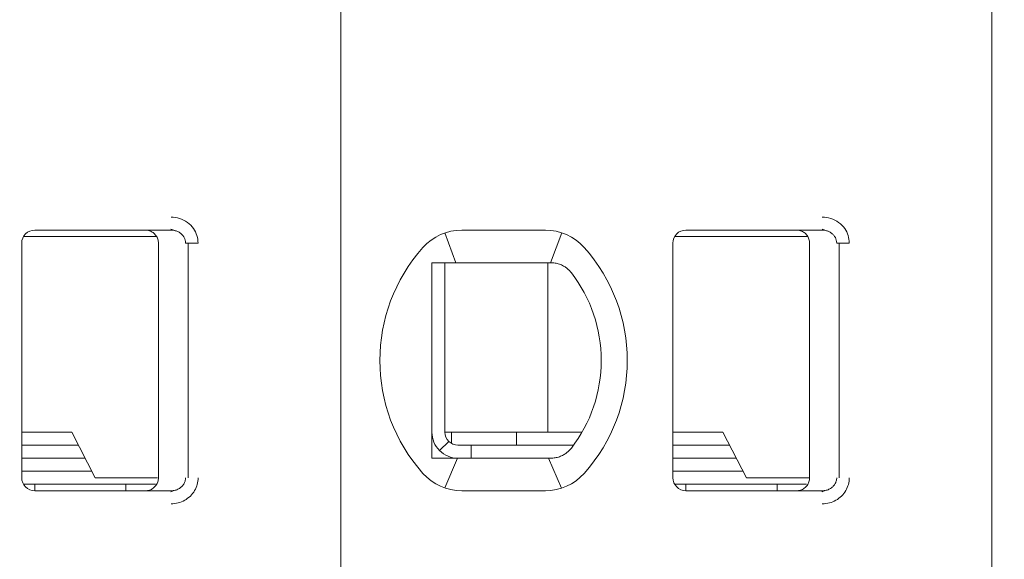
# Model space of a CAD drawing. Header units: millimetres. Extents: x -1114 to 1396, y -630 to 631.
# Tile 646 of 656: x 438.61 to 446.17, y 144.13 to 148.27. Entities that reach past the tile are written whole.
import ezdxf

# ---------------------------------------------------------------- set-up
doc = ezdxf.new("R2010")
doc.units = ezdxf.units.MM
doc.header["$MEASUREMENT"] = 0

msp = doc.modelspace()

# ---------------------------------------------------------------- linework, layer by layer
at = {"lineweight": 18}
for points, knots in [([(1038.9843, -629.7647), (1038.9843, -629.7647), (-1111.4882, -629.7647), (-1111.4882, -629.7647), (-1111.4882, -629.7647), (-1111.4882, -629.7647), (-1111.4882, 630.7883), (-1111.4882, 630.7883), (-1111.4882, 630.7883), (-1111.4882, 630.7883), (1038.9843, 630.7883), (1038.9843, 630.7883)], [0, 0, 0, 0, 0.333333, 0.333333, 0.333333, 0.333333, 0.666667, 0.666667, 0.666667, 0.666667, 1, 1, 1, 1]), ([(439.7703, 146.7557), (439.7923, 146.7558), (439.8135, 146.7526), (439.8346, 146.7458), (439.8346, 146.7458), (439.8557, 146.739), (439.8767, 146.7287), (439.8953, 146.7151), (439.8953, 146.7151), (439.9138, 146.7015), (439.9299, 146.6845), (439.9421, 146.6673), (439.9421, 146.6673), (439.9543, 146.6501), (439.9626, 146.6326), (439.9683, 146.614), (439.9683, 146.614), (439.9741, 146.5955), (439.9772, 146.576), (439.9773, 146.5557)], [0, 0, 0, 0, 0.2, 0.2, 0.2, 0.2, 0.4, 0.4, 0.4, 0.4, 0.6, 0.6, 0.6, 0.6, 0.8, 0.8, 0.8, 0.8, 1, 1, 1, 1]), ([(444.7703, 146.7557), (444.7923, 146.7558), (444.8135, 146.7526), (444.8346, 146.7458), (444.8346, 146.7458), (444.8557, 146.739), (444.8767, 146.7287), (444.8953, 146.7151), (444.8953, 146.7151), (444.9138, 146.7015), (444.9299, 146.6845), (444.9421, 146.6673), (444.9421, 146.6673), (444.9543, 146.6501), (444.9626, 146.6326), (444.9683, 146.614), (444.9683, 146.614), (444.9741, 146.5955), (444.9772, 146.576), (444.9773, 146.5557)], [0, 0, 0, 0, 0.2, 0.2, 0.2, 0.2, 0.4, 0.4, 0.4, 0.4, 0.6, 0.6, 0.6, 0.6, 0.8, 0.8, 0.8, 0.8, 1, 1, 1, 1]), ([(438.7229, 146.6557), (438.6963, 146.6557), (438.6709, 146.6451), (438.6521, 146.6264), (438.6521, 146.6264), (438.6334, 146.6076), (438.6229, 146.5822), (438.6229, 146.5557)], [0, 0, 0, 0, 0.5, 0.5, 0.5, 0.5, 1, 1, 1, 1]), ([(438.7229, 146.6557), (438.6963, 146.6557), (438.6709, 146.6451), (438.6521, 146.6264), (438.6521, 146.6264), (438.6334, 146.6076), (438.6229, 146.5822), (438.6229, 146.5557)], [0, 0, 0, 0, 0.5, 0.5, 0.5, 0.5, 1, 1, 1, 1]), ([(439.5729, 146.6557), (439.5834, 146.6557), (439.5939, 146.654), (439.6038, 146.6507), (439.6038, 146.6507), (439.6138, 146.6475), (439.6233, 146.6426), (439.6317, 146.6365), (439.6317, 146.6365), (439.6402, 146.6303), (439.6477, 146.6228), (439.6538, 146.6144), (439.6538, 146.6144), (439.66, 146.6059), (439.6648, 146.5964), (439.668, 146.5864), (439.668, 146.5864), (439.6712, 146.5765), (439.6729, 146.5661), (439.6729, 146.5557)], [0, 0, 0, 0, 0.2, 0.2, 0.2, 0.2, 0.4, 0.4, 0.4, 0.4, 0.6, 0.6, 0.6, 0.6, 0.8, 0.8, 0.8, 0.8, 1, 1, 1, 1]), ([(439.7703, 146.6557), (439.779, 146.6557), (439.7878, 146.6547), (439.7963, 146.6528), (439.7963, 146.6528), (439.8046, 146.651), (439.8128, 146.6483), (439.8205, 146.6447), (439.8205, 146.6447), (439.8281, 146.6412), (439.8353, 146.6369), (439.8418, 146.6319), (439.8418, 146.6319), (439.848, 146.6271), (439.8536, 146.6217), (439.8586, 146.6158), (439.8586, 146.6158), (439.8631, 146.6103), (439.867, 146.6044), (439.8703, 146.5982), (439.8703, 146.5982), (439.8735, 146.592), (439.876, 146.5854), (439.8778, 146.5786), (439.8778, 146.5786), (439.8798, 146.5711), (439.8808, 146.5634), (439.8808, 146.5557)], [0, 0, 0, 0, 0.142857, 0.142857, 0.142857, 0.142857, 0.285714, 0.285714, 0.285714, 0.285714, 0.428571, 0.428571, 0.428571, 0.428571, 0.571429, 0.571429, 0.571429, 0.571429, 0.714286, 0.714286, 0.714286, 0.714286, 0.857143, 0.857143, 0.857143, 0.857143, 1, 1, 1, 1]), ([(443.7229, 146.6557), (443.6963, 146.6557), (443.6709, 146.6451), (443.6521, 146.6264), (443.6521, 146.6264), (443.6334, 146.6076), (443.6229, 146.5822), (443.6229, 146.5557)], [0, 0, 0, 0, 0.5, 0.5, 0.5, 0.5, 1, 1, 1, 1]), ([(443.7229, 146.6557), (443.6963, 146.6557), (443.6709, 146.6451), (443.6521, 146.6264), (443.6521, 146.6264), (443.6334, 146.6076), (443.6229, 146.5822), (443.6229, 146.5557)], [0, 0, 0, 0, 0.5, 0.5, 0.5, 0.5, 1, 1, 1, 1]), ([(444.5729, 146.6557), (444.5834, 146.6557), (444.5939, 146.654), (444.6038, 146.6507), (444.6038, 146.6507), (444.6138, 146.6475), (444.6233, 146.6426), (444.6317, 146.6365), (444.6317, 146.6365), (444.6402, 146.6303), (444.6477, 146.6228), (444.6538, 146.6144), (444.6538, 146.6144), (444.66, 146.6059), (444.6648, 146.5964), (444.668, 146.5864), (444.668, 146.5864), (444.6712, 146.5765), (444.6729, 146.5661), (444.6729, 146.5557)], [0, 0, 0, 0, 0.2, 0.2, 0.2, 0.2, 0.4, 0.4, 0.4, 0.4, 0.6, 0.6, 0.6, 0.6, 0.8, 0.8, 0.8, 0.8, 1, 1, 1, 1]), ([(444.7703, 146.6557), (444.779, 146.6557), (444.7878, 146.6547), (444.7963, 146.6528), (444.7963, 146.6528), (444.8046, 146.651), (444.8128, 146.6483), (444.8205, 146.6447), (444.8205, 146.6447), (444.8281, 146.6412), (444.8353, 146.6369), (444.8418, 146.6319), (444.8418, 146.6319), (444.848, 146.6271), (444.8536, 146.6217), (444.8586, 146.6158), (444.8586, 146.6158), (444.8631, 146.6103), (444.867, 146.6044), (444.8703, 146.5982), (444.8703, 146.5982), (444.8735, 146.592), (444.876, 146.5854), (444.8778, 146.5786), (444.8778, 146.5786), (444.8798, 146.5711), (444.8808, 146.5634), (444.8808, 146.5557)], [0, 0, 0, 0, 0.142857, 0.142857, 0.142857, 0.142857, 0.285714, 0.285714, 0.285714, 0.285714, 0.428571, 0.428571, 0.428571, 0.428571, 0.571429, 0.571429, 0.571429, 0.571429, 0.714286, 0.714286, 0.714286, 0.714286, 0.857143, 0.857143, 0.857143, 0.857143, 1, 1, 1, 1]), ([(441.7729, 146.4057), (441.7796, 146.4057), (441.7864, 146.4057), (441.7932, 146.4057), (441.7932, 146.4057), (441.8, 146.4057), (441.8069, 146.4057), (441.8137, 146.4057), (441.8137, 146.4057), (441.8206, 146.4057), (441.8274, 146.4057), (441.8343, 146.4057)], [0, 0, 0, 0, 0.333333, 0.333333, 0.333333, 0.333333, 0.666667, 0.666667, 0.666667, 0.666667, 1, 1, 1, 1]), ([(441.7729, 146.4057), (441.7729, 146.3547), (441.7729, 146.3022), (441.7729, 146.2473), (441.7729, 146.2473), (441.7729, 146.2198), (441.7729, 146.1917), (441.7729, 146.1628), (441.7729, 146.1628), (441.7729, 146.1483), (441.7729, 146.1337), (441.7729, 146.1187), (441.7729, 146.1187), (441.7729, 146.1038), (441.7729, 146.0886), (441.7729, 146.0733), (441.7729, 146.0733), (441.7729, 146.0425), (441.7729, 146.0109), (441.7729, 145.9782), (441.7729, 145.9782), (441.7729, 145.9455), (441.7729, 145.9117), (441.7729, 145.8764), (441.7729, 145.8764), (441.7729, 145.8587), (441.7729, 145.8407), (441.7729, 145.8226), (441.7729, 145.8226), (441.7729, 145.8045), (441.7729, 145.7863), (441.7729, 145.7678), (441.7729, 145.7678), (441.7729, 145.7492), (441.7729, 145.7305), (441.7729, 145.7116), (441.7729, 145.7116), (441.7729, 145.6926), (441.7729, 145.6733), (441.7729, 145.6543), (441.7729, 145.6543), (441.7729, 145.6163), (441.7729, 145.5787), (441.7729, 145.5417), (441.7729, 145.5417), (441.7729, 145.5324), (441.7729, 145.5232), (441.7729, 145.5139), (441.7729, 145.5139), (441.7729, 145.5047), (441.7729, 145.4955), (441.7729, 145.4864), (441.7729, 145.4864), (441.7729, 145.4682), (441.7729, 145.4504), (441.7729, 145.4329), (441.7729, 145.4329), (441.7729, 145.398), (441.7729, 145.3643), (441.7729, 145.3317), (441.7729, 145.3317), (441.7729, 145.3153), (441.7729, 145.2993), (441.7729, 145.2834), (441.7729, 145.2834), (441.7729, 145.2675), (441.7729, 145.2519), (441.7729, 145.2366), (441.7729, 145.2366), (441.7729, 145.2059), (441.7729, 145.1763), (441.7729, 145.1475), (441.7729, 145.1475), (441.7729, 145.1188), (441.7729, 145.0908), (441.7729, 145.0635), (441.7729, 145.0635), (441.7729, 145.0088), (441.7729, 144.9565), (441.7729, 144.9057)], [0, 0, 0, 0, 0.05, 0.05, 0.05, 0.05, 0.1, 0.1, 0.1, 0.1, 0.15, 0.15, 0.15, 0.15, 0.2, 0.2, 0.2, 0.2, 0.25, 0.25, 0.25, 0.25, 0.3, 0.3, 0.3, 0.3, 0.35, 0.35, 0.35, 0.35, 0.4, 0.4, 0.4, 0.4, 0.45, 0.45, 0.45, 0.45, 0.5, 0.5, 0.5, 0.5, 0.55, 0.55, 0.55, 0.55, 0.6, 0.6, 0.6, 0.6, 0.65, 0.65, 0.65, 0.65, 0.7, 0.7, 0.7, 0.7, 0.75, 0.75, 0.75, 0.75, 0.8, 0.8, 0.8, 0.8, 0.85, 0.85, 0.85, 0.85, 0.9, 0.9, 0.9, 0.9, 0.95, 0.95, 0.95, 0.95, 1, 1, 1, 1]), ([(442.002, 146.4057), (441.9969, 146.4057), (441.9917, 146.4057), (441.9864, 146.4057), (441.9864, 146.4057), (441.9811, 146.4057), (441.9758, 146.4057), (441.9704, 146.4057), (441.9704, 146.4057), (441.965, 146.4057), (441.9595, 146.4057), (441.9539, 146.4057), (441.9539, 146.4057), (441.9482, 146.4057), (441.9424, 146.4057), (441.9365, 146.4057), (441.9365, 146.4057), (441.9305, 146.4057), (441.9243, 146.4057), (441.9181, 146.4057), (441.9181, 146.4057), (441.9118, 146.4057), (441.9054, 146.4057), (441.8988, 146.4057), (441.8988, 146.4057), (441.8922, 146.4057), (441.8854, 146.4057), (441.8785, 146.4057), (441.8785, 146.4057), (441.8715, 146.4057), (441.8644, 146.4057), (441.857, 146.4057), (441.857, 146.4057), (441.8497, 146.4057), (441.8421, 146.4057), (441.8343, 146.4057)], [0, 0, 0, 0, 0.111111, 0.111111, 0.111111, 0.111111, 0.222222, 0.222222, 0.222222, 0.222222, 0.333333, 0.333333, 0.333333, 0.333333, 0.444444, 0.444444, 0.444444, 0.444444, 0.555556, 0.555556, 0.555556, 0.555556, 0.666667, 0.666667, 0.666667, 0.666667, 0.777778, 0.777778, 0.777778, 0.777778, 0.888889, 0.888889, 0.888889, 0.888889, 1, 1, 1, 1]), ([(442.6852, 146.4057), (442.6806, 146.4057), (442.6759, 146.4057), (442.6712, 146.4057), (442.6712, 146.4057), (442.6666, 146.4057), (442.6619, 146.4057), (442.6573, 146.4057), (442.6573, 146.4057), (442.6527, 146.4057), (442.6482, 146.4057), (442.6437, 146.4057)], [0, 0, 0, 0, 0.333333, 0.333333, 0.333333, 0.333333, 0.666667, 0.666667, 0.666667, 0.666667, 1, 1, 1, 1]), ([(442.7829, 146.3802), (442.7726, 146.386), (442.762, 146.3907), (442.7511, 146.3945), (442.7511, 146.3945), (442.7403, 146.3983), (442.7293, 146.4011), (442.7183, 146.4029), (442.7183, 146.4029), (442.7073, 146.4048), (442.6962, 146.4057), (442.6852, 146.4057)], [0, 0, 0, 0, 0.333333, 0.333333, 0.333333, 0.333333, 0.666667, 0.666667, 0.666667, 0.666667, 1, 1, 1, 1]), ([(442.8436, 146.3279), (442.8383, 146.3347), (442.8325, 146.3413), (442.8262, 146.3475), (442.8262, 146.3475), (442.8199, 146.3538), (442.8131, 146.3597), (442.8058, 146.3652), (442.8058, 146.3652), (442.7986, 146.3707), (442.7909, 146.3757), (442.7829, 146.3802)], [0, 0, 0, 0, 0.333333, 0.333333, 0.333333, 0.333333, 0.666667, 0.666667, 0.666667, 0.666667, 1, 1, 1, 1]), ([(441.7729, 145.1057), (441.7729, 145.0526), (441.7939, 145.0017), (441.8314, 144.9642), (441.8314, 144.9642), (441.8689, 144.9267), (441.9198, 144.9057), (441.9729, 144.9057)], [0, 0, 0, 0, 0.5, 0.5, 0.5, 0.5, 1, 1, 1, 1]), ([(441.8729, 145.1057), (441.8729, 145.0791), (441.8834, 145.0537), (441.9021, 145.0349), (441.9021, 145.0349), (441.9209, 145.0162), (441.9463, 145.0057), (441.9729, 145.0057)], [0, 0, 0, 0, 0.5, 0.5, 0.5, 0.5, 1, 1, 1, 1]), ([(442.7829, 144.9311), (442.7728, 144.9255), (442.7623, 144.9207), (442.7516, 144.917), (442.7516, 144.917), (442.7408, 144.9132), (442.7299, 144.9104), (442.7188, 144.9085), (442.7188, 144.9085), (442.7077, 144.9066), (442.6965, 144.9057), (442.6852, 144.9057)], [0, 0, 0, 0, 0.333333, 0.333333, 0.333333, 0.333333, 0.666667, 0.666667, 0.666667, 0.666667, 1, 1, 1, 1]), ([(442.7829, 144.9311), (442.7912, 144.9358), (442.7991, 144.9409), (442.8064, 144.9465), (442.8064, 144.9465), (442.8137, 144.952), (442.8204, 144.958), (442.8266, 144.9642), (442.8266, 144.9642), (442.8328, 144.9704), (442.8385, 144.9768), (442.8436, 144.9834)], [0, 0, 0, 0, 0.333333, 0.333333, 0.333333, 0.333333, 0.666667, 0.666667, 0.666667, 0.666667, 1, 1, 1, 1]), ([(441.7729, 144.9057), (441.7797, 144.9057), (441.7866, 144.9057), (441.7935, 144.9057), (441.7935, 144.9057), (441.8003, 144.9057), (441.8071, 144.9057), (441.8139, 144.9057), (441.8139, 144.9057), (441.8208, 144.9057), (441.8276, 144.9057), (441.8343, 144.9057)], [0, 0, 0, 0, 0.333333, 0.333333, 0.333333, 0.333333, 0.666667, 0.666667, 0.666667, 0.666667, 1, 1, 1, 1]), ([(441.8343, 144.9057), (441.8421, 144.9057), (441.8497, 144.9057), (441.857, 144.9057), (441.857, 144.9057), (441.8644, 144.9057), (441.8715, 144.9057), (441.8785, 144.9057), (441.8785, 144.9057), (441.8854, 144.9057), (441.8922, 144.9057), (441.8988, 144.9057), (441.8988, 144.9057), (441.9054, 144.9057), (441.9118, 144.9057), (441.9181, 144.9057), (441.9181, 144.9057), (441.9243, 144.9057), (441.9305, 144.9057), (441.9364, 144.9057), (441.9364, 144.9057), (441.9424, 144.9057), (441.9482, 144.9057), (441.9539, 144.9057), (441.9539, 144.9057), (441.9595, 144.9057), (441.965, 144.9057), (441.9704, 144.9057), (441.9704, 144.9057), (441.9758, 144.9057), (441.9811, 144.9057), (441.9864, 144.9057), (441.9864, 144.9057), (441.9917, 144.9057), (441.9969, 144.9057), (442.002, 144.9057)], [0, 0, 0, 0, 0.111111, 0.111111, 0.111111, 0.111111, 0.222222, 0.222222, 0.222222, 0.222222, 0.333333, 0.333333, 0.333333, 0.333333, 0.444444, 0.444444, 0.444444, 0.444444, 0.555556, 0.555556, 0.555556, 0.555556, 0.666667, 0.666667, 0.666667, 0.666667, 0.777778, 0.777778, 0.777778, 0.777778, 0.888889, 0.888889, 0.888889, 0.888889, 1, 1, 1, 1]), ([(442.6437, 144.9057), (442.6482, 144.9057), (442.6527, 144.9057), (442.6573, 144.9057), (442.6573, 144.9057), (442.6619, 144.9057), (442.6666, 144.9057), (442.6712, 144.9057), (442.6712, 144.9057), (442.6759, 144.9057), (442.6806, 144.9057), (442.6852, 144.9057)], [0, 0, 0, 0, 0.333333, 0.333333, 0.333333, 0.333333, 0.666667, 0.666667, 0.666667, 0.666667, 1, 1, 1, 1]), ([(438.6229, 144.7557), (438.6229, 144.7291), (438.6334, 144.7037), (438.6521, 144.6849), (438.6521, 144.6849), (438.6709, 144.6662), (438.6963, 144.6557), (438.7229, 144.6557)], [0, 0, 0, 0, 0.5, 0.5, 0.5, 0.5, 1, 1, 1, 1]), ([(438.6229, 144.7557), (438.6229, 144.7291), (438.6334, 144.7037), (438.6521, 144.6849), (438.6521, 144.6849), (438.6709, 144.6662), (438.6963, 144.6557), (438.7229, 144.6557)], [0, 0, 0, 0, 0.5, 0.5, 0.5, 0.5, 1, 1, 1, 1]), ([(439.6729, 144.7557), (439.6729, 144.7452), (439.6712, 144.7348), (439.668, 144.7248), (439.668, 144.7248), (439.6648, 144.7149), (439.66, 144.7054), (439.6538, 144.697), (439.6538, 144.697), (439.6477, 144.6885), (439.6403, 144.681), (439.6318, 144.6749), (439.6318, 144.6749), (439.6234, 144.6687), (439.6139, 144.6639), (439.604, 144.6606), (439.604, 144.6606), (439.594, 144.6573), (439.5834, 144.6557), (439.5729, 144.6557)], [0, 0, 0, 0, 0.2, 0.2, 0.2, 0.2, 0.4, 0.4, 0.4, 0.4, 0.6, 0.6, 0.6, 0.6, 0.8, 0.8, 0.8, 0.8, 1, 1, 1, 1]), ([(439.8808, 144.7557), (439.8808, 144.7472), (439.8795, 144.7387), (439.8772, 144.7305), (439.8772, 144.7305), (439.8748, 144.7223), (439.8714, 144.7144), (439.8669, 144.7071), (439.8669, 144.7071), (439.8623, 144.6997), (439.8567, 144.6928), (439.8502, 144.6867), (439.8502, 144.6867), (439.8436, 144.6804), (439.8362, 144.6749), (439.8281, 144.6705), (439.8281, 144.6705), (439.8196, 144.6657), (439.8103, 144.662), (439.8008, 144.6595), (439.8008, 144.6595), (439.7908, 144.657), (439.7805, 144.6557), (439.7703, 144.6557)], [0, 0, 0, 0, 0.166667, 0.166667, 0.166667, 0.166667, 0.333333, 0.333333, 0.333333, 0.333333, 0.5, 0.5, 0.5, 0.5, 0.666667, 0.666667, 0.666667, 0.666667, 0.833333, 0.833333, 0.833333, 0.833333, 1, 1, 1, 1]), ([(439.9773, 144.7557), (439.9773, 144.7383), (439.9751, 144.7215), (439.9706, 144.7049), (439.9706, 144.7049), (439.966, 144.6884), (439.9592, 144.6721), (439.9504, 144.657), (439.9504, 144.657), (439.9416, 144.6418), (439.9308, 144.628), (439.9179, 144.6154), (439.9179, 144.6154), (439.9051, 144.6029), (439.8902, 144.5918), (439.8745, 144.5828), (439.8745, 144.5828), (439.8588, 144.5739), (439.8423, 144.5673), (439.825, 144.5627), (439.825, 144.5627), (439.8076, 144.5582), (439.7894, 144.5558), (439.7703, 144.5557)], [0, 0, 0, 0, 0.166667, 0.166667, 0.166667, 0.166667, 0.333333, 0.333333, 0.333333, 0.333333, 0.5, 0.5, 0.5, 0.5, 0.666667, 0.666667, 0.666667, 0.666667, 0.833333, 0.833333, 0.833333, 0.833333, 1, 1, 1, 1]), ([(443.6229, 144.7557), (443.6229, 144.7291), (443.6334, 144.7037), (443.6521, 144.6849), (443.6521, 144.6849), (443.6709, 144.6662), (443.6963, 144.6557), (443.7229, 144.6557)], [0, 0, 0, 0, 0.5, 0.5, 0.5, 0.5, 1, 1, 1, 1]), ([(443.6229, 144.7557), (443.6229, 144.7291), (443.6334, 144.7037), (443.6521, 144.6849), (443.6521, 144.6849), (443.6709, 144.6662), (443.6963, 144.6557), (443.7229, 144.6557)], [0, 0, 0, 0, 0.5, 0.5, 0.5, 0.5, 1, 1, 1, 1]), ([(444.6729, 144.7557), (444.6729, 144.7452), (444.6712, 144.7348), (444.668, 144.7248), (444.668, 144.7248), (444.6648, 144.7149), (444.66, 144.7054), (444.6538, 144.697), (444.6538, 144.697), (444.6477, 144.6885), (444.6403, 144.681), (444.6318, 144.6749), (444.6318, 144.6749), (444.6234, 144.6687), (444.6139, 144.6639), (444.604, 144.6606), (444.604, 144.6606), (444.594, 144.6573), (444.5834, 144.6557), (444.5729, 144.6557)], [0, 0, 0, 0, 0.2, 0.2, 0.2, 0.2, 0.4, 0.4, 0.4, 0.4, 0.6, 0.6, 0.6, 0.6, 0.8, 0.8, 0.8, 0.8, 1, 1, 1, 1]), ([(444.8808, 144.7557), (444.8808, 144.7472), (444.8795, 144.7387), (444.8772, 144.7305), (444.8772, 144.7305), (444.8748, 144.7223), (444.8714, 144.7144), (444.8669, 144.7071), (444.8669, 144.7071), (444.8623, 144.6997), (444.8567, 144.6928), (444.8502, 144.6867), (444.8502, 144.6867), (444.8436, 144.6804), (444.8362, 144.6749), (444.8281, 144.6705), (444.8281, 144.6705), (444.8196, 144.6657), (444.8103, 144.662), (444.8008, 144.6595), (444.8008, 144.6595), (444.7908, 144.657), (444.7805, 144.6557), (444.7703, 144.6557)], [0, 0, 0, 0, 0.166667, 0.166667, 0.166667, 0.166667, 0.333333, 0.333333, 0.333333, 0.333333, 0.5, 0.5, 0.5, 0.5, 0.666667, 0.666667, 0.666667, 0.666667, 0.833333, 0.833333, 0.833333, 0.833333, 1, 1, 1, 1]), ([(444.9773, 144.7557), (444.9773, 144.7383), (444.9751, 144.7215), (444.9706, 144.7049), (444.9706, 144.7049), (444.966, 144.6884), (444.9592, 144.6721), (444.9504, 144.657), (444.9504, 144.657), (444.9416, 144.6418), (444.9308, 144.628), (444.9179, 144.6154), (444.9179, 144.6154), (444.9051, 144.6029), (444.8902, 144.5918), (444.8745, 144.5828), (444.8745, 144.5828), (444.8588, 144.5739), (444.8423, 144.5673), (444.825, 144.5627), (444.825, 144.5627), (444.8076, 144.5582), (444.7894, 144.5558), (444.7703, 144.5557)], [0, 0, 0, 0, 0.166667, 0.166667, 0.166667, 0.166667, 0.333333, 0.333333, 0.333333, 0.333333, 0.5, 0.5, 0.5, 0.5, 0.666667, 0.666667, 0.666667, 0.666667, 0.833333, 0.833333, 0.833333, 0.833333, 1, 1, 1, 1])]:
    msp.add_open_spline(points, degree=3, knots=knots, dxfattribs=at)
for points in [[(441.0729, 150.8657), (441.0729, 150.8657), (441.0729, 140.4457), (441.0729, 140.4457)], [(441.0729, 150.8657), (441.0729, 150.8657), (441.0729, 140.4457), (441.0729, 140.4457)], [(446.0729, 150.8657), (446.0729, 150.8657), (446.0729, 140.4457), (446.0729, 140.4457)], [(446.0729, 150.8657), (446.0729, 150.8657), (446.0729, 140.4457), (446.0729, 140.4457)], [(439.3037, 146.6057), (439.3037, 146.6057), (438.6362, 146.6057), (438.6362, 146.6057)], [(438.7229, 146.6557), (438.7229, 146.6557), (439.7703, 146.6557), (439.7703, 146.6557)], [(438.7229, 146.6557), (438.7229, 146.6557), (439.7703, 146.6557), (439.7703, 146.6557)], [(439.653, 146.6057), (439.653, 146.6057), (439.3037, 146.6057), (439.3037, 146.6057)], [(439.7692, 146.6626), (439.7692, 146.6626), (439.8129, 146.6478), (439.8129, 146.6478)], [(442.002, 146.6557), (441.8882, 146.6557), (441.7798, 146.6072), (441.7039, 146.5223)], [(442.002, 146.6557), (441.8882, 146.6557), (441.7798, 146.6072), (441.7039, 146.5223)], [(441.8713, 146.6337), (441.8713, 146.6337), (441.9558, 146.4057), (441.9558, 146.4057)], [(442.002, 146.6557), (442.002, 146.6557), (442.6437, 146.6557), (442.6437, 146.6557)], [(442.002, 146.6557), (442.002, 146.6557), (442.6437, 146.6557), (442.6437, 146.6557)], [(442.9418, 146.5223), (442.8659, 146.6072), (442.7575, 146.6557), (442.6437, 146.6557)], [(442.9418, 146.5223), (442.8659, 146.6072), (442.7575, 146.6557), (442.6437, 146.6557)], [(442.7701, 146.6352), (442.7701, 146.6352), (442.6845, 146.4057), (442.6845, 146.4057)], [(444.3037, 146.6057), (444.3037, 146.6057), (443.6362, 146.6057), (443.6362, 146.6057)], [(443.7229, 146.6557), (443.7229, 146.6557), (444.7703, 146.6557), (444.7703, 146.6557)], [(443.7229, 146.6557), (443.7229, 146.6557), (444.7703, 146.6557), (444.7703, 146.6557)], [(444.653, 146.6057), (444.653, 146.6057), (444.3037, 146.6057), (444.3037, 146.6057)], [(444.7692, 146.6626), (444.7692, 146.6626), (444.8129, 146.6478), (444.8129, 146.6478)], [(438.6229, 144.7557), (438.6229, 144.7557), (438.6229, 146.5557), (438.6229, 146.5557)], [(438.6229, 144.7557), (438.6229, 144.7557), (438.6229, 146.5557), (438.6229, 146.5557)], [(439.6729, 144.7557), (439.6729, 144.7557), (439.6729, 146.5557), (439.6729, 146.5557)], [(439.8808, 146.5557), (439.8808, 146.5557), (439.9773, 146.5557), (439.9773, 146.5557)], [(439.9006, 144.7557), (439.9006, 144.7557), (439.9006, 146.5557), (439.9006, 146.5557)], [(441.7039, 146.5223), (441.2625, 146.0288), (441.2625, 145.2825), (441.7039, 144.789)], [(441.7039, 146.5223), (441.2625, 146.0288), (441.2625, 145.2825), (441.7039, 144.789)], [(442.9418, 144.789), (443.3832, 145.2825), (443.3832, 146.0288), (442.9418, 146.5223)], [(442.9418, 144.789), (443.3832, 145.2825), (443.3832, 146.0288), (442.9418, 146.5223)], [(443.6229, 144.7557), (443.6229, 144.7557), (443.6229, 146.5557), (443.6229, 146.5557)], [(443.6229, 144.7557), (443.6229, 144.7557), (443.6229, 146.5557), (443.6229, 146.5557)], [(444.6729, 144.7557), (444.6729, 144.7557), (444.6729, 146.5557), (444.6729, 146.5557)], [(444.8808, 146.5557), (444.8808, 146.5557), (444.9773, 146.5557), (444.9773, 146.5557)], [(444.9006, 144.7557), (444.9006, 144.7557), (444.9006, 146.5557), (444.9006, 146.5557)], [(441.8729, 146.4056), (441.8729, 146.4056), (441.8729, 145.1057), (441.8729, 145.1057)], [(442.6437, 146.4057), (442.6437, 146.4057), (442.002, 146.4057), (442.002, 146.4057)], [(442.6619, 146.4056), (442.6619, 146.4056), (442.6619, 145.1057), (442.6619, 145.1057)], [(443.0729, 145.6557), (443.0729, 145.8989), (442.9922, 146.1353), (442.8436, 146.3279)], [(442.8436, 144.9834), (442.9922, 145.176), (443.0729, 145.4124), (443.0729, 145.6557)], [(439.0072, 145.1057), (439.0072, 145.1057), (438.6229, 145.1057), (438.6229, 145.1057)], [(439.1877, 144.7557), (439.1877, 144.7557), (439.0072, 145.1057), (439.0072, 145.1057)], [(441.8729, 145.1057), (441.8729, 145.1057), (442.6324, 145.1057), (442.6324, 145.1057)], [(441.9229, 145.0191), (441.9229, 145.0191), (441.9229, 145.1057), (441.9229, 145.1057)], [(442.4229, 145.0057), (442.4229, 145.0057), (442.4229, 145.1057), (442.4229, 145.1057)], [(442.6324, 145.1057), (442.6324, 145.1057), (442.6832, 145.1057), (442.6832, 145.1057)], [(442.9255, 145.1057), (442.9255, 145.1057), (442.6832, 145.1057), (442.6832, 145.1057)], [(444.0072, 145.1057), (444.0072, 145.1057), (443.6229, 145.1057), (443.6229, 145.1057)], [(444.1877, 144.7557), (444.1877, 144.7557), (444.0072, 145.1057), (444.0072, 145.1057)], [(438.6229, 145.0057), (438.6229, 145.0057), (439.0588, 145.0057), (439.0588, 145.0057)], [(441.9021, 145.0349), (441.9021, 145.0349), (441.8314, 144.9642), (441.8314, 144.9642)], [(442.0729, 145.0057), (442.0729, 145.0057), (441.9729, 145.0057), (441.9729, 145.0057)], [(442.0729, 145.0057), (442.0729, 145.0057), (442.8603, 145.0057), (442.8603, 145.0057)], [(442.0729, 145.0057), (442.0729, 145.0057), (442.0729, 144.9057), (442.0729, 144.9057)], [(443.6229, 145.0057), (443.6229, 145.0057), (444.0588, 145.0057), (444.0588, 145.0057)], [(439.1103, 144.9057), (439.1103, 144.9057), (438.6229, 144.9057), (438.6229, 144.9057)], [(441.8723, 144.6773), (441.8723, 144.6773), (441.9697, 144.9056), (441.9697, 144.9056)], [(442.002, 144.9057), (442.002, 144.9057), (442.6437, 144.9057), (442.6437, 144.9057)], [(442.7679, 144.6754), (442.7679, 144.6754), (442.6667, 144.9057), (442.6667, 144.9057)], [(444.1103, 144.9057), (444.1103, 144.9057), (443.6229, 144.9057), (443.6229, 144.9057)], [(439.1619, 144.8057), (439.1619, 144.8057), (438.6229, 144.8057), (438.6229, 144.8057)], [(441.7039, 144.789), (441.7798, 144.7041), (441.8882, 144.6557), (442.002, 144.6557)], [(441.7039, 144.789), (441.7798, 144.7041), (441.8882, 144.6557), (442.002, 144.6557)], [(442.6437, 144.6557), (442.7575, 144.6557), (442.8659, 144.7041), (442.9418, 144.789)], [(442.6437, 144.6557), (442.7575, 144.6557), (442.8659, 144.7041), (442.9418, 144.789)], [(444.1619, 144.8057), (444.1619, 144.8057), (443.6229, 144.8057), (443.6229, 144.8057)], [(439.6494, 144.7057), (439.6494, 144.7057), (438.6363, 144.7057), (438.6363, 144.7057)], [(438.7229, 144.6557), (438.7229, 144.6557), (438.7229, 144.7057), (438.7229, 144.7057)], [(439.1877, 144.7557), (439.1877, 144.7557), (439.3037, 144.7557), (439.3037, 144.7557)], [(439.3037, 144.7557), (439.3037, 144.7557), (439.6663, 144.7557), (439.6663, 144.7557)], [(439.4229, 144.7057), (439.4229, 144.7057), (439.4229, 144.6557), (439.4229, 144.6557)], [(444.6494, 144.7057), (444.6494, 144.7057), (443.6363, 144.7057), (443.6363, 144.7057)], [(443.7229, 144.6557), (443.7229, 144.6557), (443.7229, 144.7057), (443.7229, 144.7057)], [(444.1877, 144.7557), (444.1877, 144.7557), (444.3037, 144.7557), (444.3037, 144.7557)], [(444.3037, 144.7557), (444.3037, 144.7557), (444.6663, 144.7557), (444.6663, 144.7557)], [(444.4229, 144.7057), (444.4229, 144.7057), (444.4229, 144.6557), (444.4229, 144.6557)], [(438.7229, 144.6557), (438.7229, 144.6557), (439.7703, 144.6557), (439.7703, 144.6557)], [(438.7229, 144.6557), (438.7229, 144.6557), (439.7703, 144.6557), (439.7703, 144.6557)], [(439.7925, 144.6577), (439.7925, 144.6577), (439.7692, 144.6487), (439.7692, 144.6487)], [(439.7703, 144.6488), (439.7703, 144.6488), (439.7703, 144.6557), (439.7703, 144.6557)], [(442.002, 144.6557), (442.002, 144.6557), (442.6437, 144.6557), (442.6437, 144.6557)], [(442.6437, 144.6557), (442.6437, 144.6557), (442.002, 144.6557), (442.002, 144.6557)], [(443.7229, 144.6557), (443.7229, 144.6557), (444.7703, 144.6557), (444.7703, 144.6557)], [(443.7229, 144.6557), (443.7229, 144.6557), (444.7703, 144.6557), (444.7703, 144.6557)], [(444.7925, 144.6577), (444.7925, 144.6577), (444.7692, 144.6487), (444.7692, 144.6487)], [(444.7703, 144.6488), (444.7703, 144.6488), (444.7703, 144.6557), (444.7703, 144.6557)]]:
    msp.add_open_spline(points, degree=3, dxfattribs=at)

doc.saveas('drawing.dxf')
